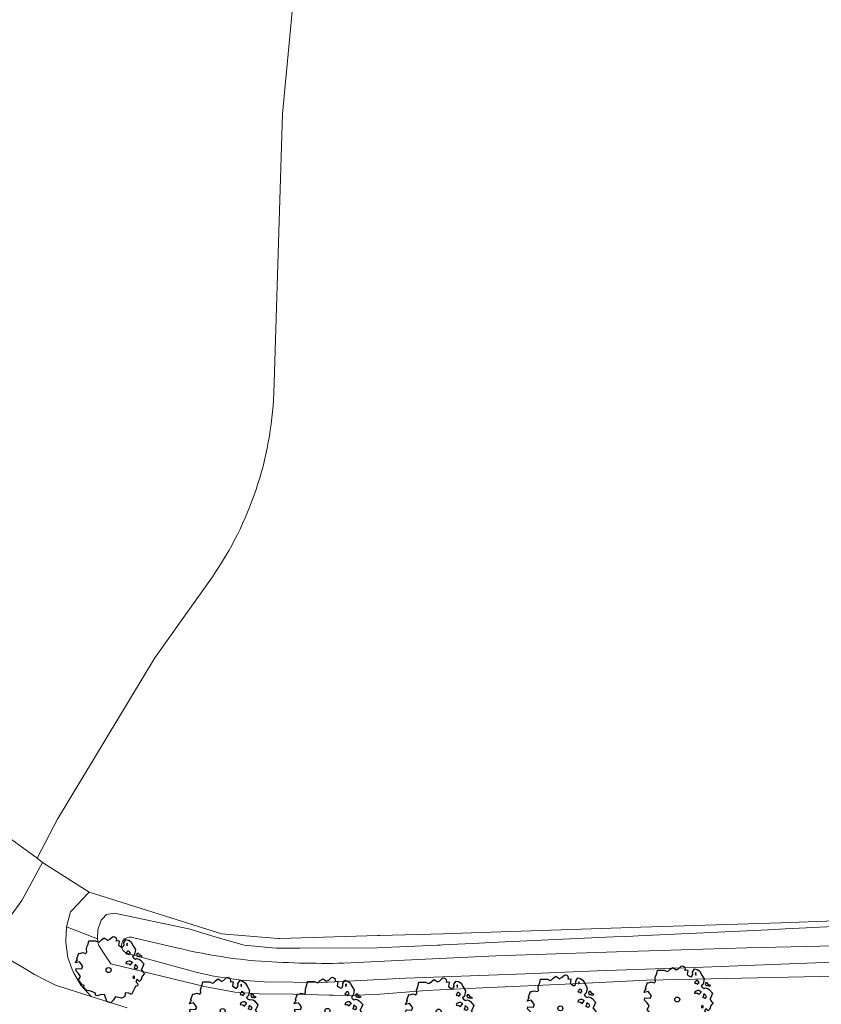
# Model space of a CAD drawing. Header units: metres. Extents: x 152391 to 157968, y 462336 to 467280.
# Tile 325 of 656: x 153667 to 153722, y 465940 to 466007. Entities that reach past the tile are written whole.
import ezdxf

# ---------------------------------------------------------------- set-up
doc = ezdxf.new("R2010")
doc.units = ezdxf.units.M
doc.header["$LTSCALE"] = 0.75
doc.layers.get('0').update_dxf_attribs({"lineweight": 25})
for name, color, linetype, lineweight in [('B-GV-GR-BOOM-S', 252, 'Continuous', 25), ('B-WE-GR-GRAS-GV', 251, 'Continuous', 13), ('B-WE-OG-TERREIN_CULTUURSCHEIDING-GV', 251, 'Continuous', 18), ('B-WE-OG-WATER_SLOOT-GV', 251, 'Continuous', 18), ('B-WE-OG-WEG-GV', 251, 'Continuous', 18), ('B-WE-VH-VERHARDING_ASFALT-GV', 251, 'Continuous', 18), ('B-WE-VH-VERHARDING_STRAATBAKSTEEN-GV', 251, 'Continuous', 18)]:
    doc.layers.add(name, color=color, linetype=linetype, lineweight=lineweight)

# ---------------------------------------------------------------- blocks, each defined once
blk = doc.blocks.new('SGR-BOOM_31_50')
at = {"linetype": 'Continuous'}
for p, q in [((-0.626, 1.933), (-0.487, 2.064)), ((-0.487, 2.064), (-0.301, 2.196)), ((-0.301, 2.196), (-0.177, 2.108)), ((-0.177, 2.108), (-0.084, 2.02)), ((-0.084, 2.02), (0.087, 2.108)), ((0.087, 2.108), (0.273, 2.283)), ((0.273, 2.283), (0.351, 2.305)), ((0.351, 2.305), (0.444, 2.261)), ((0.444, 2.261), (0.521, 2.196)), ((0.537, 2.042), (0.506, 1.999)), ((0.506, 1.999), (0.707, 2.02)), ((0.521, 2.196), (0.537, 2.042)), ((0.707, 2.02), (0.723, 1.977)), ((1.048, 1.867), (1.188, 2.086)), ((1.188, 2.086), (1.358, 2.042)), ((1.358, 2.042), (1.545, 1.933)), ((-1.51, 1.451), (-1.479, 1.582)), ((-1.495, 1.232), (-1.51, 1.451)), ((-1.479, 1.582), (-1.402, 1.78)), ((-1.402, 1.78), (-1.355, 1.999)), ((-1.355, 1.999), (-0.89, 1.999)), ((-0.89, 1.999), (-0.688, 1.911)), ((-0.688, 1.911), (-0.626, 1.933)), ((0.723, 1.977), (0.676, 1.714)), ((0.676, 1.714), (0.754, 1.648)), ((0.754, 1.648), (0.924, 1.539)), ((0.924, 1.539), (1.002, 1.604)), ((1.002, 1.604), (1.064, 1.714)), ((1.064, 1.714), (1.048, 1.867)), ((1.296, 1.823), (1.234, 1.78)), ((1.234, 1.78), (1.265, 1.67)), ((1.265, 1.67), (1.281, 1.648)), ((1.281, 1.692), (1.296, 1.823)), ((1.545, 1.933), (1.669, 1.692)), ((1.669, 1.692), (1.839, 1.407)), ((1.839, 1.407), (1.762, 1.057)), ((-2.208, 0.641), (-2.131, 0.706)), ((-2.177, 0.772), (-2.038, 1.166)), ((-2.131, 0.706), (-2.177, 0.772)), ((-2.038, 1.166), (-1.944, 1.144)), ((-1.944, 1.144), (-1.789, 1.21)), ((-1.789, 1.21), (-1.572, 1.144)), ((-1.572, 1.144), (-1.495, 1.232)), ((1.25, 1.21), (1.188, 1.166)), ((1.188, 1.166), (1.234, 1.101)), ((1.234, 1.101), (1.312, 1.122)), ((1.296, 1.298), (1.25, 1.21)), ((1.374, 1.298), (1.296, 1.298)), ((1.312, 1.122), (1.374, 1.035)), ((1.436, 1.254), (1.374, 1.298)), ((1.374, 1.035), (1.436, 1.122)), ((1.498, 1.166), (1.436, 1.254)), ((1.436, 1.122), (1.498, 1.166)), ((1.762, 1.057), (1.638, 0.925)), ((1.638, 0.925), (1.7, 0.838)), ((1.7, 0.838), (1.839, 0.75)), ((1.839, 0.75), (1.917, 0.794)), ((1.963, 1.144), (1.917, 1.079)), ((1.917, 1.079), (1.948, 0.991)), ((1.917, 0.794), (2.087, 0.75)), ((1.948, 0.991), (2.041, 0.925)), ((2.056, 1.144), (1.963, 1.144)), ((2.041, 0.969), (2.18, 0.903)), ((2.041, 0.925), (2.056, 0.969)), ((2.165, 1.013), (2.056, 1.144)), ((2.087, 0.75), (2.18, 0.684)), ((2.304, 0.947), (2.165, 1.013)), ((2.18, 0.903), (2.304, 0.947)), ((2.18, 0.684), (2.413, 0.422)), ((-2.27, 0.487), (-2.208, 0.641)), ((-1.991, 0.553), (-2.27, 0.487)), ((-2.239, -0.038), (-2.224, 0.115)), ((-2.224, 0.115), (-1.851, 0.093)), ((-1.898, 0.444), (-1.991, 0.553)), ((-1.774, 0.246), (-1.898, 0.444)), ((-1.851, 0.093), (-1.774, 0.246)), ((1.234, 0.553), (1.188, 0.444)), ((1.188, 0.444), (1.374, 0.422)), ((1.405, 0.619), (1.234, 0.553)), ((1.374, 0.422), (1.483, 0.334)), ((1.483, 0.619), (1.405, 0.619)), ((1.622, 0.531), (1.483, 0.619)), ((1.483, 0.334), (1.607, 0.487)), ((1.607, 0.487), (1.653, 0.553)), ((1.793, 0.246), (1.746, 0.137)), ((1.911, 0.065), (1.746, 0.137)), ((1.808, 0.4), (1.793, 0.312)), ((1.793, 0.312), (1.793, 0.246)), ((1.901, 0.312), (1.808, 0.4)), ((1.963, 0.268), (1.901, 0.312)), ((1.911, 0.065), (2.01, 0.181)), ((2.01, 0.181), (1.963, 0.268)), ((2.289, 0.137), (2.227, 0.049)), ((2.227, 0.049), (2.351, -0.126)), ((2.413, 0.422), (2.289, 0.137)), ((-2.053, -0.235), (-2.239, -0.038)), ((-2.069, -0.673), (-1.991, -0.564)), ((-1.913, -0.433), (-2.053, -0.235)), ((-1.991, -0.564), (-1.913, -0.433)), ((1.715, -0.389), (1.653, -0.476)), ((1.653, -0.476), (1.669, -0.564)), ((1.684, -0.564), (1.777, -0.542)), ((1.777, -0.454), (1.715, -0.389)), ((1.777, -0.542), (1.777, -0.454)), ((1.948, -0.63), (1.855, -0.783)), ((2.103, -0.783), (1.948, -0.63)), ((2.242, -0.564), (2.211, -0.695)), ((2.289, -0.411), (2.242, -0.564)), ((2.459, -0.235), (2.289, -0.411)), ((2.351, -0.126), (2.459, -0.235)), ((-1.805, -1.002), (-2.069, -0.673)), ((-1.665, -1.046), (-1.805, -1.002)), ((-1.696, -1.199), (-1.665, -1.046)), ((-1.479, -1.396), (-1.696, -1.199)), ((1.808, -1.177), (1.715, -1.352)), ((1.824, -1.112), (1.808, -1.177)), ((1.979, -1.068), (1.824, -1.112)), ((1.855, -0.783), (1.901, -0.849)), ((1.901, -0.849), (1.994, -0.936)), ((1.994, -0.936), (1.979, -1.068)), ((2.211, -0.695), (2.103, -0.783)), ((-1.216, -1.44), (-1.479, -1.396)), ((-0.89, -1.571), (-1.216, -1.44)), ((-0.906, -1.725), (-0.89, -1.571)), ((-0.735, -1.769), (-0.906, -1.725)), ((-0.533, -1.681), (-0.735, -1.769)), ((-0.254, -1.703), (-0.533, -1.681)), ((-0.208, -1.9), (-0.254, -1.703)), ((-0.177, -1.988), (-0.208, -1.9)), ((-0.13, -2.141), (-0.177, -1.988)), ((0.475, -1.834), (0.335, -2.031)), ((0.909, -1.922), (0.475, -1.834)), ((1.11, -1.812), (0.909, -1.922)), ((1.126, -1.55), (1.11, -1.812)), ((1.374, -1.571), (1.126, -1.55)), ((1.576, -1.659), (1.374, -1.571)), ((1.715, -1.352), (1.576, -1.659)), ((0.149, -2.229), (-0.13, -2.141)), ((0.335, -2.031), (0.149, -2.229))]:
    blk.add_line(p, q, dxfattribs=at)
blk.add_circle((0, 0), 0.169, dxfattribs=at)

msp = doc.modelspace()

# ---------------------------------------------------------------- linework, layer by layer
at = {"layer": 'B-WE-GR-GRAS-GV'}
for points in [[(153644.425, 466073.286), (153644.865, 466073.246), (153645.942, 466073.148), (153646.297, 466073.155), (153646.368, 466073.157), (153650.864, 466073.245), (153655.718, 466073.339), (153655.993, 466073.323), (153672.723, 466072.279), (153672.46, 466056.772), (153689.356, 466055.427), (153687.525, 466025.11), (153685.19, 466000.462), (153684.591, 465981.349)], [(153680.39, 465968.813), (153676.461, 465963.258), (153669.794, 465952.241), (153668.394, 465949.555), (153668.775, 465949.278), (153671.96, 465947.248), (153673.419, 465946.789), (153678.787, 465945.102), (153678.914, 465945.062), (153678.957, 465945.048), (153679.002, 465945.034), (153679.063, 465945.015), (153680.379, 465944.601), (153680.602, 465944.531), (153681.022, 465944.399), (153684.882, 465944.077), (153685.001, 465944.08), (153691.704, 465944.272), (153691.858, 465944.277), (153696.203, 465944.401), (153698.102, 465944.455), (153708.357, 465944.792), (153708.988, 465944.813), (153719.284, 465945.151), (153723.027, 465945.291)], [(153723.027, 465945.291), (153719.284, 465945.151), (153708.988, 465944.813), (153708.357, 465944.792), (153698.102, 465944.455), (153696.203, 465944.401), (153691.858, 465944.277), (153691.704, 465944.272), (153685.001, 465944.08), (153684.882, 465944.077), (153681.022, 465944.399), (153680.602, 465944.531), (153680.379, 465944.601), (153679.063, 465945.015), (153679.002, 465945.034), (153678.957, 465945.048), (153678.914, 465945.062), (153678.787, 465945.102), (153673.419, 465946.789), (153671.96, 465947.248), (153671.464, 465946.718), (153671.223, 465946.461), (153670.689, 465945.891), (153670.421, 465944.872), (153672.531, 465944.054), (153672.562, 465944.66), (153672.786, 465945.326), (153672.864, 465945.406), (153673.157, 465945.709), (153673.431, 465945.76), (153673.705, 465945.811), (153678.864, 465944.702), (153679.512, 465944.505), (153680.434, 465944.224), (153680.873, 465944.098), (153682.562, 465943.612), (153684.265, 465943.458), (153684.766, 465943.413), (153686.395, 465943.416), (153691.647, 465943.424), (153695.799, 465943.617), (153695.972, 465943.625), (153696.157, 465943.634), (153697.693, 465943.706), (153698.25, 465943.732), (153699.44, 465943.787), (153707.827, 465944.179), (153708.631, 465944.216), (153709.159, 465944.241), (153709.519, 465944.258), (153718.438, 465944.674), (153719.586, 465944.728), (153722.908, 465944.883)]]:
    msp.add_lwpolyline(points, dxfattribs=at)
msp.add_lwpolyline([(153684.591, 465981.349, -0.142051), (153680.39, 465968.813)], format="xyb", dxfattribs=at)
at = {"layer": 'B-WE-OG-TERREIN_CULTUURSCHEIDING-GV'}
msp.add_lwpolyline([(153666.02, 465945.181), (153666.617, 465945.663), (153667.353, 465946.675), (153668.775, 465949.278), (153668.394, 465949.555), (153664.126, 465952.661), (153661.061, 465949.371)], close=True, dxfattribs=at)
at = {"layer": 'B-WE-OG-WATER_SLOOT-GV'}
for points in [[(153722.908, 465944.883), (153719.586, 465944.728), (153718.438, 465944.674), (153709.519, 465944.258), (153709.159, 465944.241), (153708.631, 465944.216), (153707.827, 465944.179), (153699.44, 465943.787), (153698.25, 465943.732), (153697.693, 465943.706), (153696.157, 465943.634), (153695.972, 465943.625), (153695.799, 465943.617), (153691.647, 465943.424), (153686.395, 465943.416), (153684.766, 465943.413), (153684.265, 465943.458), (153682.562, 465943.612), (153680.873, 465944.098), (153680.434, 465944.224), (153679.512, 465944.505), (153678.864, 465944.702), (153673.705, 465945.811), (153673.431, 465945.76), (153673.157, 465945.709), (153672.864, 465945.406), (153672.786, 465945.326), (153672.562, 465944.66)], [(153672.562, 465944.66), (153672.531, 465944.054), (153672.589, 465943.639), (153672.895, 465943.171), (153673.443, 465942.335), (153679.861, 465940.793), (153681.917, 465940.403), (153682.924, 465940.329), (153683.603, 465940.279), (153685.911, 465940.258), (153687.603, 465940.223), (153688.382, 465940.207), (153688.678, 465940.2), (153689.818, 465940.173), (153691.875, 465940.271), (153694.169, 465940.457), (153695.045, 465940.505), (153695.975, 465940.556), (153698.872, 465940.691), (153705.065, 465940.979), (153710.063, 465941.212), (153712.386, 465941.263), (153721.911, 465941.474), (153724.313, 465941.528)], [(153683.932, 465941.112), (153687.871, 465941.063), (153693.632, 465941.352), (153701.816, 465941.653), (153706.726, 465941.866), (153713.983, 465942.119), (153721.66, 465942.415), (153728.727, 465942.683), (153735.147, 465942.987), (153742.048, 465943.37), (153747.554, 465943.654), (153747.545, 465943.784), (153747.489, 465944.634), (153737.5, 465944.257), (153729.018, 465943.681), (153722.981, 465943.574), (153716.943, 465943.442), (153708.037, 465943.165), (153699.778, 465942.89), (153693.534, 465942.584), (153689.378, 465942.381)], [(153675.016, 465944.106), (153678.061, 465943.411)], [(153678.061, 465943.411), (153675.016, 465944.106)], [(153689.378, 465942.381), (153693.534, 465942.584), (153699.778, 465942.89), (153708.037, 465943.165), (153716.943, 465943.442), (153722.981, 465943.574)], [(153678.948, 465941.851), (153674.681, 465943.022)], [(153674.681, 465943.022), (153678.948, 465941.851)], [(153728.727, 465942.683), (153721.66, 465942.415), (153713.983, 465942.119), (153706.726, 465941.866), (153701.816, 465941.653), (153693.632, 465941.352), (153687.871, 465941.063), (153683.932, 465941.112)]]:
    msp.add_lwpolyline(points, dxfattribs=at)
for points in [[(153674.681, 465943.022, -1.191875), (153675.016, 465944.106)], [(153675.016, 465944.106, 1.191875), (153674.681, 465943.022)], [(153678.061, 465943.411, 0.035127), (153683.32, 465942.541)], [(153683.32, 465942.541, -0.035127), (153678.061, 465943.411)], [(153683.32, 465942.541, 0.021809), (153689.378, 465942.381)], [(153689.378, 465942.381, -0.021809), (153683.32, 465942.541)], [(153683.932, 465941.112, -0.053467), (153678.948, 465941.851)], [(153678.948, 465941.851, 0.053467), (153683.932, 465941.112)]]:
    msp.add_lwpolyline(points, format="xyb", dxfattribs=at)
at = {"layer": 'B-WE-OG-WEG-GV'}
msp.add_lwpolyline([(153724.313, 465941.528), (153721.911, 465941.474), (153712.386, 465941.263), (153710.063, 465941.212), (153705.065, 465940.979), (153698.872, 465940.691), (153695.975, 465940.556), (153695.045, 465940.505), (153694.169, 465940.457), (153691.875, 465940.271), (153689.818, 465940.173), (153688.678, 465940.2), (153688.382, 465940.207), (153687.603, 465940.223), (153685.911, 465940.258), (153683.603, 465940.279), (153682.924, 465940.329), (153681.917, 465940.403), (153679.861, 465940.793), (153673.443, 465942.335), (153672.895, 465943.171), (153672.589, 465943.639), (153672.531, 465944.054), (153670.421, 465944.872), (153670.366, 465943.91), (153670.361, 465943.821), (153670.509, 465942.778), (153670.798, 465941.958), (153670.86, 465941.785), (153670.881, 465941.75), (153671.4, 465940.881), (153672.107, 465940.102), (153674.567, 465939.322)], dxfattribs=at)
at = {"layer": 'B-WE-VH-VERHARDING_ASFALT-GV'}
msp.add_lwpolyline([(153674.567, 465939.322), (153672.107, 465940.102), (153669.65, 465940.881), (153668.939, 465941.244), (153668.229, 465941.608), (153667.504, 465942.034), (153666.54, 465942.602)], dxfattribs=at)
at = {"layer": 'B-WE-VH-VERHARDING_STRAATBAKSTEEN-GV'}
msp.add_lwpolyline([(153666.54, 465942.602), (153667.504, 465942.034), (153668.229, 465941.608), (153668.939, 465941.244), (153669.65, 465940.881), (153672.107, 465940.102), (153671.4, 465940.881), (153670.881, 465941.75), (153670.86, 465941.785), (153670.798, 465941.958), (153670.509, 465942.778), (153670.361, 465943.821), (153670.366, 465943.91), (153670.421, 465944.872), (153670.689, 465945.891), (153671.223, 465946.461), (153671.464, 465946.718), (153671.96, 465947.248), (153668.775, 465949.278), (153667.353, 465946.675), (153666.617, 465945.663)], dxfattribs=at)

# ---------------------------------------------------------------- block references
at = {"layer": 'B-GV-GR-BOOM-S', "transparency": 33554559}
for p in [(153673.291, 465941.912), (153712.2, 465939.9), (153704.202, 465939.292), (153681.095, 465939.117), (153688.262, 465939.125), (153695.875, 465939.078)]:
    msp.add_blockref('SGR-BOOM_31_50', p, dxfattribs=at)

doc.saveas('drawing.dxf')
